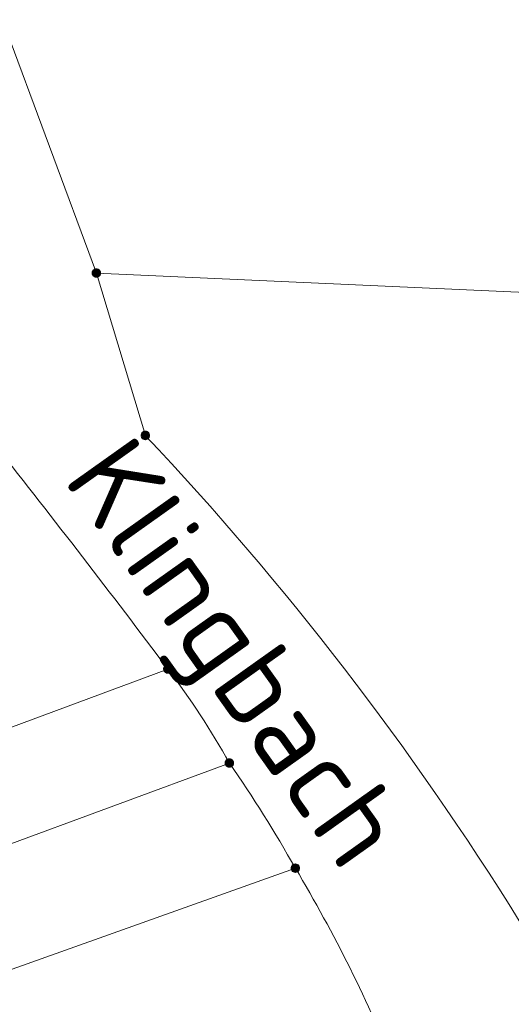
# Model space of a CAD drawing. Header units: metres. Extents: x 3425540 to 3446143, y 5432760 to 5444637.
# Tile 479 of 656: x 3436910 to 3436925, y 5443522 to 5443551. Entities that reach past the tile are written whole.
import ezdxf
from ezdxf.enums import TextEntityAlignment as Align

# ---------------------------------------------------------------- set-up
doc = ezdxf.new("R2010")
doc.units = ezdxf.units.M
doc.layers.add('B_Bestand', color=9, linetype='Continuous', lineweight=18)
doc.layers.add('B_Flurgrenzen', color=9, linetype='Continuous', lineweight=18)
doc.styles.get("Standard").update_dxf_attribs({"font": 'isocpeur.ttf'})

msp = doc.modelspace()

# ---------------------------------------------------------------- linework, layer by layer
at = {"layer": 'B_Flurgrenzen'}
for p, q in [((3436909.558, 5443550.886), (3436912.344, 5443543.367)), ((3436912.344, 5443543.367), (3436913.795, 5443538.546)), ((3436912.344, 5443543.367), (3436957.11, 5443541.338)), ((3436902.044, 5443527.005), (3436914.461, 5443531.613)), ((3436916.286, 5443528.824), (3436839.027, 5443500.217)), ((3436904.589, 5443520.829), (3436918.243, 5443525.704))]:
    msp.add_line(p, q, dxfattribs=at)
for points in [[(3436912.469, 5443543.367), (3436912.468, 5443543.383), (3436912.465, 5443543.398), (3436912.46, 5443543.413), (3436912.453, 5443543.427), (3436912.445, 5443543.441), (3436912.436, 5443543.453), (3436912.424, 5443543.463), (3436912.411, 5443543.472), (3436912.397, 5443543.48), (3436912.382, 5443543.486), (3436912.368, 5443543.49), (3436912.352, 5443543.492), (3436912.336, 5443543.492), (3436912.32, 5443543.49), (3436912.306, 5443543.486), (3436912.291, 5443543.48), (3436912.277, 5443543.472), (3436912.264, 5443543.463), (3436912.252, 5443543.453), (3436912.243, 5443543.441), (3436912.235, 5443543.427), (3436912.228, 5443543.413), (3436912.223, 5443543.398), (3436912.22, 5443543.383), (3436912.219, 5443543.367), (3436912.22, 5443543.351), (3436912.223, 5443543.336), (3436912.228, 5443543.321), (3436912.235, 5443543.307), (3436912.243, 5443543.293), (3436912.252, 5443543.281), (3436912.264, 5443543.271), (3436912.277, 5443543.262), (3436912.291, 5443543.254), (3436912.306, 5443543.248), (3436912.32, 5443543.244), (3436912.336, 5443543.242), (3436912.352, 5443543.242), (3436912.368, 5443543.244), (3436912.382, 5443543.248), (3436912.397, 5443543.254), (3436912.411, 5443543.262), (3436912.424, 5443543.271), (3436912.436, 5443543.281), (3436912.445, 5443543.293), (3436912.453, 5443543.307), (3436912.46, 5443543.321), (3436912.465, 5443543.336), (3436912.468, 5443543.351), (3436912.469, 5443543.367)], [(3436912.444, 5443543.367), (3436912.443, 5443543.381), (3436912.44, 5443543.395), (3436912.436, 5443543.407), (3436912.43, 5443543.42), (3436912.421, 5443543.432), (3436912.411, 5443543.442), (3436912.4, 5443543.451), (3436912.388, 5443543.458), (3436912.375, 5443543.462), (3436912.362, 5443543.465), (3436912.348, 5443543.467), (3436912.333, 5443543.466), (3436912.319, 5443543.464), (3436912.307, 5443543.461), (3436912.294, 5443543.454), (3436912.282, 5443543.446), (3436912.272, 5443543.437), (3436912.262, 5443543.426), (3436912.255, 5443543.414), (3436912.25, 5443543.401), (3436912.246, 5443543.388), (3436912.244, 5443543.374), (3436912.244, 5443543.36), (3436912.246, 5443543.346), (3436912.25, 5443543.333), (3436912.255, 5443543.32), (3436912.262, 5443543.308), (3436912.272, 5443543.297), (3436912.282, 5443543.288), (3436912.294, 5443543.28), (3436912.307, 5443543.273), (3436912.319, 5443543.27), (3436912.333, 5443543.268), (3436912.348, 5443543.267), (3436912.362, 5443543.269), (3436912.375, 5443543.272), (3436912.388, 5443543.276), (3436912.4, 5443543.283), (3436912.411, 5443543.292), (3436912.421, 5443543.302), (3436912.43, 5443543.314), (3436912.436, 5443543.327), (3436912.44, 5443543.339), (3436912.443, 5443543.353), (3436912.444, 5443543.367)], [(3436912.42, 5443543.367), (3436912.419, 5443543.379), (3436912.416, 5443543.391), (3436912.411, 5443543.402), (3436912.405, 5443543.412), (3436912.396, 5443543.422), (3436912.387, 5443543.429), (3436912.376, 5443543.436), (3436912.365, 5443543.44), (3436912.353, 5443543.442), (3436912.341, 5443543.443), (3436912.329, 5443543.441), (3436912.317, 5443543.438), (3436912.307, 5443543.433), (3436912.296, 5443543.426), (3436912.287, 5443543.417), (3436912.28, 5443543.407), (3436912.274, 5443543.397), (3436912.27, 5443543.385), (3436912.268, 5443543.373), (3436912.268, 5443543.361), (3436912.27, 5443543.349), (3436912.274, 5443543.337), (3436912.28, 5443543.327), (3436912.287, 5443543.317), (3436912.296, 5443543.308), (3436912.306, 5443543.301), (3436912.317, 5443543.296), (3436912.329, 5443543.293), (3436912.341, 5443543.291), (3436912.353, 5443543.292), (3436912.365, 5443543.294), (3436912.376, 5443543.298), (3436912.387, 5443543.305), (3436912.396, 5443543.312), (3436912.405, 5443543.322), (3436912.411, 5443543.332), (3436912.416, 5443543.343), (3436912.419, 5443543.355), (3436912.42, 5443543.367)], [(3436912.395, 5443543.367), (3436912.394, 5443543.377), (3436912.391, 5443543.387), (3436912.386, 5443543.396), (3436912.38, 5443543.403), (3436912.373, 5443543.409), (3436912.364, 5443543.414), (3436912.354, 5443543.417), (3436912.344, 5443543.418), (3436912.334, 5443543.417), (3436912.324, 5443543.414), (3436912.315, 5443543.409), (3436912.308, 5443543.403), (3436912.302, 5443543.396), (3436912.297, 5443543.387), (3436912.294, 5443543.377), (3436912.293, 5443543.367), (3436912.294, 5443543.357), (3436912.297, 5443543.347), (3436912.302, 5443543.338), (3436912.308, 5443543.331), (3436912.315, 5443543.325), (3436912.324, 5443543.32), (3436912.334, 5443543.317), (3436912.344, 5443543.316), (3436912.354, 5443543.317), (3436912.364, 5443543.32), (3436912.373, 5443543.325), (3436912.38, 5443543.331), (3436912.386, 5443543.338), (3436912.391, 5443543.347), (3436912.394, 5443543.357), (3436912.395, 5443543.367)], [(3436912.371, 5443543.367), (3436912.37, 5443543.374), (3436912.367, 5443543.381), (3436912.362, 5443543.387), (3436912.356, 5443543.391), (3436912.349, 5443543.393), (3436912.342, 5443543.394), (3436912.335, 5443543.392), (3436912.328, 5443543.389), (3436912.323, 5443543.384), (3436912.319, 5443543.378), (3436912.317, 5443543.371), (3436912.317, 5443543.363), (3436912.319, 5443543.356), (3436912.323, 5443543.35), (3436912.328, 5443543.345), (3436912.335, 5443543.342), (3436912.342, 5443543.34), (3436912.349, 5443543.341), (3436912.356, 5443543.343), (3436912.362, 5443543.347), (3436912.367, 5443543.353), (3436912.37, 5443543.36), (3436912.371, 5443543.367)], [(3436913.92, 5443538.546), (3436913.919, 5443538.562), (3436913.916, 5443538.577), (3436913.911, 5443538.592), (3436913.904, 5443538.606), (3436913.896, 5443538.62), (3436913.887, 5443538.632), (3436913.875, 5443538.642), (3436913.862, 5443538.651), (3436913.848, 5443538.659), (3436913.833, 5443538.665), (3436913.819, 5443538.669), (3436913.803, 5443538.671), (3436913.787, 5443538.671), (3436913.771, 5443538.669), (3436913.757, 5443538.665), (3436913.742, 5443538.659), (3436913.728, 5443538.651), (3436913.715, 5443538.642), (3436913.703, 5443538.632), (3436913.694, 5443538.62), (3436913.686, 5443538.606), (3436913.679, 5443538.592), (3436913.674, 5443538.577), (3436913.671, 5443538.562), (3436913.67, 5443538.546), (3436913.671, 5443538.53), (3436913.674, 5443538.515), (3436913.679, 5443538.5), (3436913.686, 5443538.486), (3436913.694, 5443538.472), (3436913.703, 5443538.46), (3436913.715, 5443538.45), (3436913.728, 5443538.441), (3436913.742, 5443538.433), (3436913.757, 5443538.427), (3436913.771, 5443538.423), (3436913.787, 5443538.421), (3436913.803, 5443538.421), (3436913.819, 5443538.423), (3436913.833, 5443538.427), (3436913.848, 5443538.433), (3436913.862, 5443538.441), (3436913.875, 5443538.45), (3436913.887, 5443538.46), (3436913.896, 5443538.472), (3436913.904, 5443538.486), (3436913.911, 5443538.5), (3436913.916, 5443538.515), (3436913.919, 5443538.53), (3436913.92, 5443538.546)], [(3436913.895, 5443538.546), (3436913.894, 5443538.56), (3436913.891, 5443538.574), (3436913.887, 5443538.586), (3436913.881, 5443538.599), (3436913.872, 5443538.611), (3436913.862, 5443538.621), (3436913.851, 5443538.63), (3436913.839, 5443538.637), (3436913.826, 5443538.641), (3436913.813, 5443538.644), (3436913.799, 5443538.646), (3436913.784, 5443538.645), (3436913.77, 5443538.643), (3436913.758, 5443538.64), (3436913.745, 5443538.633), (3436913.733, 5443538.625), (3436913.723, 5443538.616), (3436913.713, 5443538.605), (3436913.706, 5443538.593), (3436913.701, 5443538.58), (3436913.697, 5443538.567), (3436913.695, 5443538.553), (3436913.695, 5443538.539), (3436913.697, 5443538.525), (3436913.701, 5443538.512), (3436913.706, 5443538.499), (3436913.713, 5443538.487), (3436913.723, 5443538.476), (3436913.733, 5443538.467), (3436913.745, 5443538.459), (3436913.758, 5443538.452), (3436913.77, 5443538.449), (3436913.784, 5443538.447), (3436913.799, 5443538.446), (3436913.813, 5443538.448), (3436913.826, 5443538.451), (3436913.839, 5443538.455), (3436913.851, 5443538.462), (3436913.862, 5443538.471), (3436913.872, 5443538.481), (3436913.881, 5443538.493), (3436913.887, 5443538.506), (3436913.891, 5443538.518), (3436913.894, 5443538.532), (3436913.895, 5443538.546)], [(3436913.871, 5443538.546), (3436913.87, 5443538.558), (3436913.867, 5443538.57), (3436913.862, 5443538.581), (3436913.856, 5443538.591), (3436913.847, 5443538.601), (3436913.838, 5443538.608), (3436913.827, 5443538.615), (3436913.816, 5443538.619), (3436913.804, 5443538.621), (3436913.792, 5443538.622), (3436913.78, 5443538.62), (3436913.768, 5443538.617), (3436913.758, 5443538.612), (3436913.747, 5443538.605), (3436913.738, 5443538.596), (3436913.731, 5443538.586), (3436913.725, 5443538.576), (3436913.721, 5443538.564), (3436913.719, 5443538.552), (3436913.719, 5443538.54), (3436913.721, 5443538.528), (3436913.725, 5443538.516), (3436913.731, 5443538.506), (3436913.738, 5443538.496), (3436913.747, 5443538.487), (3436913.757, 5443538.48), (3436913.768, 5443538.475), (3436913.78, 5443538.472), (3436913.792, 5443538.47), (3436913.804, 5443538.471), (3436913.816, 5443538.473), (3436913.827, 5443538.477), (3436913.838, 5443538.484), (3436913.847, 5443538.491), (3436913.856, 5443538.501), (3436913.862, 5443538.511), (3436913.867, 5443538.522), (3436913.87, 5443538.534), (3436913.871, 5443538.546)], [(3436913.846, 5443538.546), (3436913.845, 5443538.556), (3436913.842, 5443538.566), (3436913.837, 5443538.575), (3436913.831, 5443538.582), (3436913.824, 5443538.588), (3436913.815, 5443538.593), (3436913.805, 5443538.596), (3436913.795, 5443538.597), (3436913.785, 5443538.596), (3436913.775, 5443538.593), (3436913.766, 5443538.588), (3436913.759, 5443538.582), (3436913.753, 5443538.575), (3436913.748, 5443538.566), (3436913.745, 5443538.556), (3436913.744, 5443538.546), (3436913.745, 5443538.536), (3436913.748, 5443538.526), (3436913.753, 5443538.517), (3436913.759, 5443538.51), (3436913.766, 5443538.504), (3436913.775, 5443538.499), (3436913.785, 5443538.496), (3436913.795, 5443538.495), (3436913.805, 5443538.496), (3436913.815, 5443538.499), (3436913.824, 5443538.504), (3436913.831, 5443538.51), (3436913.837, 5443538.517), (3436913.842, 5443538.526), (3436913.845, 5443538.536), (3436913.846, 5443538.546)], [(3436913.822, 5443538.546), (3436913.821, 5443538.553), (3436913.818, 5443538.56), (3436913.813, 5443538.566), (3436913.807, 5443538.57), (3436913.8, 5443538.572), (3436913.793, 5443538.573), (3436913.786, 5443538.571), (3436913.779, 5443538.568), (3436913.774, 5443538.563), (3436913.77, 5443538.557), (3436913.768, 5443538.55), (3436913.768, 5443538.542), (3436913.77, 5443538.535), (3436913.774, 5443538.529), (3436913.779, 5443538.524), (3436913.786, 5443538.521), (3436913.793, 5443538.519), (3436913.8, 5443538.52), (3436913.807, 5443538.522), (3436913.813, 5443538.526), (3436913.818, 5443538.532), (3436913.821, 5443538.539), (3436913.822, 5443538.546)], [(3436914.586, 5443531.613), (3436914.585, 5443531.629), (3436914.582, 5443531.644), (3436914.577, 5443531.659), (3436914.57, 5443531.673), (3436914.562, 5443531.687), (3436914.553, 5443531.699), (3436914.541, 5443531.709), (3436914.528, 5443531.718), (3436914.514, 5443531.726), (3436914.499, 5443531.732), (3436914.485, 5443531.736), (3436914.469, 5443531.738), (3436914.453, 5443531.738), (3436914.437, 5443531.736), (3436914.423, 5443531.732), (3436914.408, 5443531.726), (3436914.394, 5443531.718), (3436914.381, 5443531.709), (3436914.369, 5443531.699), (3436914.36, 5443531.687), (3436914.352, 5443531.673), (3436914.345, 5443531.659), (3436914.34, 5443531.644), (3436914.337, 5443531.629), (3436914.336, 5443531.613), (3436914.337, 5443531.597), (3436914.34, 5443531.582), (3436914.345, 5443531.567), (3436914.352, 5443531.553), (3436914.36, 5443531.539), (3436914.369, 5443531.527), (3436914.381, 5443531.517), (3436914.394, 5443531.508), (3436914.408, 5443531.5), (3436914.423, 5443531.494), (3436914.437, 5443531.49), (3436914.453, 5443531.488), (3436914.469, 5443531.488), (3436914.485, 5443531.49), (3436914.499, 5443531.494), (3436914.514, 5443531.5), (3436914.528, 5443531.508), (3436914.541, 5443531.517), (3436914.553, 5443531.527), (3436914.562, 5443531.539), (3436914.57, 5443531.553), (3436914.577, 5443531.567), (3436914.582, 5443531.582), (3436914.585, 5443531.597), (3436914.586, 5443531.613)], [(3436914.561, 5443531.613), (3436914.56, 5443531.627), (3436914.557, 5443531.641), (3436914.553, 5443531.653), (3436914.547, 5443531.666), (3436914.538, 5443531.678), (3436914.528, 5443531.688), (3436914.517, 5443531.697), (3436914.505, 5443531.704), (3436914.492, 5443531.708), (3436914.479, 5443531.711), (3436914.465, 5443531.713), (3436914.45, 5443531.712), (3436914.436, 5443531.71), (3436914.424, 5443531.707), (3436914.411, 5443531.7), (3436914.399, 5443531.692), (3436914.389, 5443531.683), (3436914.379, 5443531.672), (3436914.372, 5443531.66), (3436914.367, 5443531.647), (3436914.363, 5443531.634), (3436914.361, 5443531.62), (3436914.361, 5443531.606), (3436914.363, 5443531.592), (3436914.367, 5443531.579), (3436914.372, 5443531.566), (3436914.379, 5443531.554), (3436914.389, 5443531.543), (3436914.399, 5443531.534), (3436914.411, 5443531.526), (3436914.424, 5443531.519), (3436914.436, 5443531.516), (3436914.45, 5443531.514), (3436914.465, 5443531.513), (3436914.479, 5443531.515), (3436914.492, 5443531.518), (3436914.505, 5443531.522), (3436914.517, 5443531.529), (3436914.528, 5443531.538), (3436914.538, 5443531.548), (3436914.547, 5443531.56), (3436914.553, 5443531.573), (3436914.557, 5443531.585), (3436914.56, 5443531.599), (3436914.561, 5443531.613)], [(3436914.537, 5443531.613), (3436914.536, 5443531.625), (3436914.533, 5443531.637), (3436914.528, 5443531.648), (3436914.522, 5443531.658), (3436914.513, 5443531.668), (3436914.504, 5443531.675), (3436914.493, 5443531.682), (3436914.482, 5443531.686), (3436914.47, 5443531.688), (3436914.458, 5443531.689), (3436914.446, 5443531.687), (3436914.434, 5443531.684), (3436914.424, 5443531.679), (3436914.413, 5443531.672), (3436914.404, 5443531.663), (3436914.397, 5443531.653), (3436914.391, 5443531.643), (3436914.387, 5443531.631), (3436914.385, 5443531.619), (3436914.385, 5443531.607), (3436914.387, 5443531.595), (3436914.391, 5443531.583), (3436914.397, 5443531.573), (3436914.404, 5443531.563), (3436914.413, 5443531.554), (3436914.423, 5443531.547), (3436914.434, 5443531.542), (3436914.446, 5443531.539), (3436914.458, 5443531.537), (3436914.47, 5443531.538), (3436914.482, 5443531.54), (3436914.493, 5443531.544), (3436914.504, 5443531.551), (3436914.513, 5443531.558), (3436914.522, 5443531.568), (3436914.528, 5443531.578), (3436914.533, 5443531.589), (3436914.536, 5443531.601), (3436914.537, 5443531.613)], [(3436914.512, 5443531.613), (3436914.511, 5443531.623), (3436914.508, 5443531.633), (3436914.503, 5443531.642), (3436914.497, 5443531.649), (3436914.49, 5443531.655), (3436914.481, 5443531.66), (3436914.471, 5443531.663), (3436914.461, 5443531.664), (3436914.451, 5443531.663), (3436914.441, 5443531.66), (3436914.432, 5443531.655), (3436914.425, 5443531.649), (3436914.419, 5443531.642), (3436914.414, 5443531.633), (3436914.411, 5443531.623), (3436914.41, 5443531.613), (3436914.411, 5443531.603), (3436914.414, 5443531.593), (3436914.419, 5443531.584), (3436914.425, 5443531.577), (3436914.432, 5443531.571), (3436914.441, 5443531.566), (3436914.451, 5443531.563), (3436914.461, 5443531.562), (3436914.471, 5443531.563), (3436914.481, 5443531.566), (3436914.49, 5443531.571), (3436914.497, 5443531.577), (3436914.503, 5443531.584), (3436914.508, 5443531.593), (3436914.511, 5443531.603), (3436914.512, 5443531.613)], [(3436914.488, 5443531.613), (3436914.487, 5443531.62), (3436914.484, 5443531.627), (3436914.479, 5443531.633), (3436914.473, 5443531.637), (3436914.466, 5443531.639), (3436914.459, 5443531.64), (3436914.452, 5443531.638), (3436914.445, 5443531.635), (3436914.44, 5443531.63), (3436914.436, 5443531.624), (3436914.434, 5443531.617), (3436914.434, 5443531.609), (3436914.436, 5443531.602), (3436914.44, 5443531.596), (3436914.445, 5443531.591), (3436914.452, 5443531.588), (3436914.459, 5443531.586), (3436914.466, 5443531.587), (3436914.473, 5443531.589), (3436914.479, 5443531.593), (3436914.484, 5443531.599), (3436914.487, 5443531.606), (3436914.488, 5443531.613)], [(3436916.411, 5443528.824), (3436916.41, 5443528.84), (3436916.407, 5443528.855), (3436916.402, 5443528.87), (3436916.395, 5443528.884), (3436916.387, 5443528.898), (3436916.378, 5443528.91), (3436916.366, 5443528.92), (3436916.353, 5443528.929), (3436916.339, 5443528.937), (3436916.324, 5443528.943), (3436916.31, 5443528.947), (3436916.294, 5443528.949), (3436916.278, 5443528.949), (3436916.262, 5443528.947), (3436916.248, 5443528.943), (3436916.233, 5443528.937), (3436916.219, 5443528.929), (3436916.206, 5443528.92), (3436916.194, 5443528.91), (3436916.185, 5443528.898), (3436916.177, 5443528.884), (3436916.17, 5443528.87), (3436916.165, 5443528.855), (3436916.162, 5443528.84), (3436916.161, 5443528.824), (3436916.162, 5443528.808), (3436916.165, 5443528.793), (3436916.17, 5443528.778), (3436916.177, 5443528.764), (3436916.185, 5443528.75), (3436916.194, 5443528.738), (3436916.206, 5443528.728), (3436916.219, 5443528.719), (3436916.233, 5443528.711), (3436916.248, 5443528.705), (3436916.262, 5443528.701), (3436916.278, 5443528.699), (3436916.294, 5443528.699), (3436916.31, 5443528.701), (3436916.324, 5443528.705), (3436916.339, 5443528.711), (3436916.353, 5443528.719), (3436916.366, 5443528.728), (3436916.378, 5443528.738), (3436916.387, 5443528.75), (3436916.395, 5443528.764), (3436916.402, 5443528.778), (3436916.407, 5443528.793), (3436916.41, 5443528.808), (3436916.411, 5443528.824)], [(3436916.386, 5443528.824), (3436916.385, 5443528.838), (3436916.382, 5443528.852), (3436916.378, 5443528.864), (3436916.372, 5443528.877), (3436916.363, 5443528.889), (3436916.353, 5443528.899), (3436916.342, 5443528.908), (3436916.33, 5443528.915), (3436916.317, 5443528.919), (3436916.304, 5443528.922), (3436916.29, 5443528.924), (3436916.275, 5443528.923), (3436916.261, 5443528.921), (3436916.249, 5443528.918), (3436916.236, 5443528.911), (3436916.224, 5443528.903), (3436916.214, 5443528.894), (3436916.204, 5443528.883), (3436916.197, 5443528.871), (3436916.192, 5443528.858), (3436916.188, 5443528.845), (3436916.186, 5443528.831), (3436916.186, 5443528.817), (3436916.188, 5443528.803), (3436916.192, 5443528.79), (3436916.197, 5443528.777), (3436916.204, 5443528.765), (3436916.214, 5443528.754), (3436916.224, 5443528.745), (3436916.236, 5443528.737), (3436916.249, 5443528.73), (3436916.261, 5443528.727), (3436916.275, 5443528.725), (3436916.29, 5443528.724), (3436916.304, 5443528.726), (3436916.317, 5443528.729), (3436916.33, 5443528.733), (3436916.342, 5443528.74), (3436916.353, 5443528.749), (3436916.363, 5443528.759), (3436916.372, 5443528.771), (3436916.378, 5443528.784), (3436916.382, 5443528.796), (3436916.385, 5443528.81), (3436916.386, 5443528.824)], [(3436916.362, 5443528.824), (3436916.361, 5443528.836), (3436916.358, 5443528.848), (3436916.353, 5443528.859), (3436916.347, 5443528.869), (3436916.338, 5443528.879), (3436916.329, 5443528.886), (3436916.318, 5443528.893), (3436916.307, 5443528.897), (3436916.295, 5443528.899), (3436916.283, 5443528.9), (3436916.271, 5443528.898), (3436916.259, 5443528.895), (3436916.249, 5443528.89), (3436916.238, 5443528.883), (3436916.229, 5443528.874), (3436916.222, 5443528.864), (3436916.216, 5443528.854), (3436916.212, 5443528.842), (3436916.21, 5443528.83), (3436916.21, 5443528.818), (3436916.212, 5443528.806), (3436916.216, 5443528.794), (3436916.222, 5443528.784), (3436916.229, 5443528.774), (3436916.238, 5443528.765), (3436916.248, 5443528.758), (3436916.259, 5443528.753), (3436916.271, 5443528.75), (3436916.283, 5443528.748), (3436916.295, 5443528.749), (3436916.307, 5443528.751), (3436916.318, 5443528.755), (3436916.329, 5443528.762), (3436916.338, 5443528.769), (3436916.347, 5443528.779), (3436916.353, 5443528.789), (3436916.358, 5443528.8), (3436916.361, 5443528.812), (3436916.362, 5443528.824)], [(3436916.337, 5443528.824), (3436916.336, 5443528.834), (3436916.333, 5443528.844), (3436916.328, 5443528.853), (3436916.322, 5443528.86), (3436916.315, 5443528.866), (3436916.306, 5443528.871), (3436916.296, 5443528.874), (3436916.286, 5443528.875), (3436916.276, 5443528.874), (3436916.266, 5443528.871), (3436916.257, 5443528.866), (3436916.25, 5443528.86), (3436916.244, 5443528.853), (3436916.239, 5443528.844), (3436916.236, 5443528.834), (3436916.235, 5443528.824), (3436916.236, 5443528.814), (3436916.239, 5443528.804), (3436916.244, 5443528.795), (3436916.25, 5443528.788), (3436916.257, 5443528.782), (3436916.266, 5443528.777), (3436916.276, 5443528.774), (3436916.286, 5443528.773), (3436916.296, 5443528.774), (3436916.306, 5443528.777), (3436916.315, 5443528.782), (3436916.322, 5443528.788), (3436916.328, 5443528.795), (3436916.333, 5443528.804), (3436916.336, 5443528.814), (3436916.337, 5443528.824)], [(3436916.313, 5443528.824), (3436916.312, 5443528.831), (3436916.309, 5443528.838), (3436916.304, 5443528.844), (3436916.298, 5443528.848), (3436916.291, 5443528.85), (3436916.284, 5443528.851), (3436916.277, 5443528.849), (3436916.27, 5443528.846), (3436916.265, 5443528.841), (3436916.261, 5443528.835), (3436916.259, 5443528.828), (3436916.259, 5443528.82), (3436916.261, 5443528.813), (3436916.265, 5443528.807), (3436916.27, 5443528.802), (3436916.277, 5443528.799), (3436916.284, 5443528.797), (3436916.291, 5443528.798), (3436916.298, 5443528.8), (3436916.304, 5443528.804), (3436916.309, 5443528.81), (3436916.312, 5443528.817), (3436916.313, 5443528.824)], [(3436918.368, 5443525.704), (3436918.367, 5443525.72), (3436918.364, 5443525.735), (3436918.359, 5443525.75), (3436918.352, 5443525.764), (3436918.344, 5443525.778), (3436918.335, 5443525.79), (3436918.323, 5443525.8), (3436918.31, 5443525.809), (3436918.296, 5443525.817), (3436918.281, 5443525.823), (3436918.267, 5443525.827), (3436918.251, 5443525.829), (3436918.235, 5443525.829), (3436918.219, 5443525.827), (3436918.205, 5443525.823), (3436918.19, 5443525.817), (3436918.176, 5443525.809), (3436918.163, 5443525.8), (3436918.151, 5443525.79), (3436918.142, 5443525.778), (3436918.134, 5443525.764), (3436918.127, 5443525.75), (3436918.122, 5443525.735), (3436918.119, 5443525.72), (3436918.118, 5443525.704), (3436918.119, 5443525.688), (3436918.122, 5443525.673), (3436918.127, 5443525.658), (3436918.134, 5443525.644), (3436918.142, 5443525.63), (3436918.151, 5443525.618), (3436918.163, 5443525.608), (3436918.176, 5443525.599), (3436918.19, 5443525.591), (3436918.205, 5443525.585), (3436918.219, 5443525.581), (3436918.235, 5443525.579), (3436918.251, 5443525.579), (3436918.267, 5443525.581), (3436918.281, 5443525.585), (3436918.296, 5443525.591), (3436918.31, 5443525.599), (3436918.323, 5443525.608), (3436918.335, 5443525.618), (3436918.344, 5443525.63), (3436918.352, 5443525.644), (3436918.359, 5443525.658), (3436918.364, 5443525.673), (3436918.367, 5443525.688), (3436918.368, 5443525.704)], [(3436918.343, 5443525.704), (3436918.342, 5443525.718), (3436918.339, 5443525.732), (3436918.335, 5443525.744), (3436918.329, 5443525.757), (3436918.32, 5443525.769), (3436918.31, 5443525.779), (3436918.299, 5443525.788), (3436918.287, 5443525.795), (3436918.274, 5443525.799), (3436918.261, 5443525.802), (3436918.247, 5443525.804), (3436918.232, 5443525.803), (3436918.218, 5443525.801), (3436918.206, 5443525.798), (3436918.193, 5443525.791), (3436918.181, 5443525.783), (3436918.171, 5443525.774), (3436918.161, 5443525.763), (3436918.154, 5443525.751), (3436918.149, 5443525.738), (3436918.145, 5443525.725), (3436918.143, 5443525.711), (3436918.143, 5443525.697), (3436918.145, 5443525.683), (3436918.149, 5443525.67), (3436918.154, 5443525.657), (3436918.161, 5443525.645), (3436918.171, 5443525.634), (3436918.181, 5443525.625), (3436918.193, 5443525.617), (3436918.206, 5443525.61), (3436918.218, 5443525.607), (3436918.232, 5443525.605), (3436918.247, 5443525.604), (3436918.261, 5443525.606), (3436918.274, 5443525.609), (3436918.287, 5443525.613), (3436918.299, 5443525.62), (3436918.31, 5443525.629), (3436918.32, 5443525.639), (3436918.329, 5443525.651), (3436918.335, 5443525.664), (3436918.339, 5443525.676), (3436918.342, 5443525.69), (3436918.343, 5443525.704)], [(3436918.319, 5443525.704), (3436918.318, 5443525.716), (3436918.315, 5443525.728), (3436918.31, 5443525.739), (3436918.304, 5443525.749), (3436918.295, 5443525.759), (3436918.286, 5443525.766), (3436918.275, 5443525.773), (3436918.264, 5443525.777), (3436918.252, 5443525.779), (3436918.24, 5443525.78), (3436918.228, 5443525.778), (3436918.216, 5443525.775), (3436918.206, 5443525.77), (3436918.195, 5443525.763), (3436918.186, 5443525.754), (3436918.179, 5443525.744), (3436918.173, 5443525.734), (3436918.169, 5443525.722), (3436918.167, 5443525.71), (3436918.167, 5443525.698), (3436918.169, 5443525.686), (3436918.173, 5443525.674), (3436918.179, 5443525.664), (3436918.186, 5443525.654), (3436918.195, 5443525.645), (3436918.205, 5443525.638), (3436918.216, 5443525.633), (3436918.228, 5443525.63), (3436918.24, 5443525.628), (3436918.252, 5443525.629), (3436918.264, 5443525.631), (3436918.275, 5443525.635), (3436918.286, 5443525.642), (3436918.295, 5443525.649), (3436918.304, 5443525.659), (3436918.31, 5443525.669), (3436918.315, 5443525.68), (3436918.318, 5443525.692), (3436918.319, 5443525.704)], [(3436918.294, 5443525.704), (3436918.293, 5443525.714), (3436918.29, 5443525.724), (3436918.285, 5443525.733), (3436918.279, 5443525.74), (3436918.272, 5443525.746), (3436918.263, 5443525.751), (3436918.253, 5443525.754), (3436918.243, 5443525.755), (3436918.233, 5443525.754), (3436918.223, 5443525.751), (3436918.214, 5443525.746), (3436918.207, 5443525.74), (3436918.201, 5443525.733), (3436918.196, 5443525.724), (3436918.193, 5443525.714), (3436918.192, 5443525.704), (3436918.193, 5443525.694), (3436918.196, 5443525.684), (3436918.201, 5443525.675), (3436918.207, 5443525.668), (3436918.214, 5443525.662), (3436918.223, 5443525.657), (3436918.233, 5443525.654), (3436918.243, 5443525.653), (3436918.253, 5443525.654), (3436918.263, 5443525.657), (3436918.272, 5443525.662), (3436918.279, 5443525.668), (3436918.285, 5443525.675), (3436918.29, 5443525.684), (3436918.293, 5443525.694), (3436918.294, 5443525.704)], [(3436918.27, 5443525.704), (3436918.269, 5443525.711), (3436918.266, 5443525.718), (3436918.261, 5443525.724), (3436918.255, 5443525.728), (3436918.248, 5443525.73), (3436918.241, 5443525.731), (3436918.234, 5443525.729), (3436918.227, 5443525.726), (3436918.222, 5443525.721), (3436918.218, 5443525.715), (3436918.216, 5443525.708), (3436918.216, 5443525.7), (3436918.218, 5443525.693), (3436918.222, 5443525.687), (3436918.227, 5443525.682), (3436918.234, 5443525.679), (3436918.241, 5443525.677), (3436918.248, 5443525.678), (3436918.255, 5443525.68), (3436918.261, 5443525.684), (3436918.266, 5443525.69), (3436918.269, 5443525.697), (3436918.27, 5443525.704)]]:
    msp.add_lwpolyline(points, dxfattribs=at)
for centre, radius, start, end in [((3436847.046, 5443475.681), 91.692, 31.9071, 43.28382), ((3436659.945, 5443340.85), 318.071, 36.85197, 38.35815), ((3436895.416, 5443517.159), 23.909, 29.2026, 37.1965), ((3436883.137, 5443505.857), 40.328, 29.4811, 34.7155), ((3436879.592, 5443502.701), 44.979, 22.1296, 30.7593)]:
    msp.add_arc(centre, radius, start, end, dxfattribs=at)

# ---------------------------------------------------------------- texts
at = {"layer": 'B_Bestand', "linetype": 'Continuous'}
msp.add_text('Klingbach', height=2.5, rotation=305.4383, dxfattribs=at).set_placement((3436916.204, 5443531.892), align=Align.MIDDLE)

doc.saveas('drawing.dxf')
